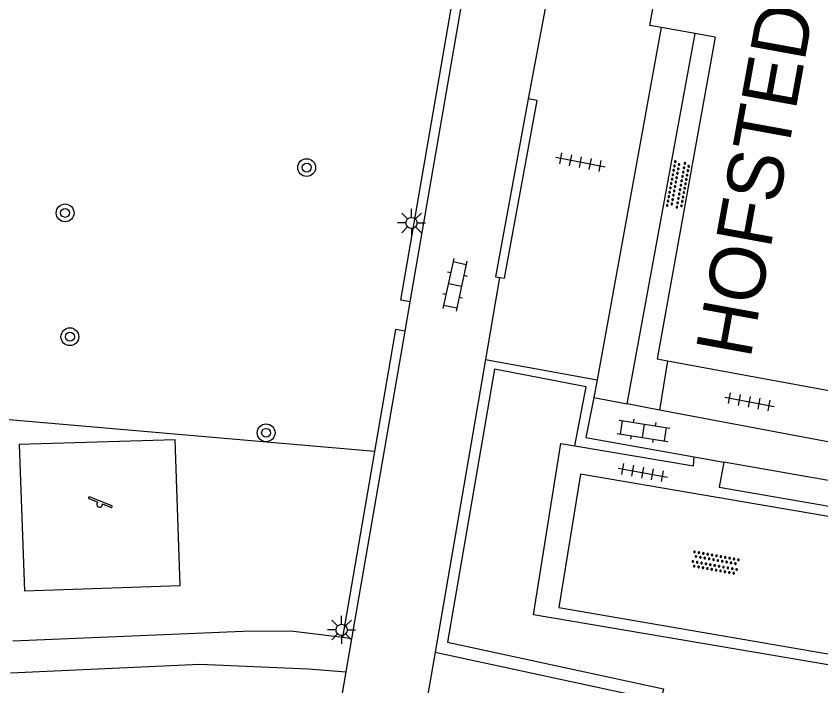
# Model space of a CAD drawing. Extents: x 131000 to 133013, y 393000 to 396501.
# Drawn here: x 131175.97 to 131212.1, y 395617.15 to 395647.22 of the extents above; entities that cross this region are included whole.
import ezdxf

# ---------------------------------------------------------------- set-up
doc = ezdxf.new("R2010")
doc.units = 0
for name, color, linetype in [('gg-bbg-hoofdgebouw', 7, 'Continuous'), ('gg-knt-onverhard', 7, 'Continuous'), ('gg-knt-verharding', 7, 'Continuous'), ('gt-anno-naam bijzondere bebouwing', 7, 'Continuous'), ('gt-grn-groengrens', 7, 'Continuous'), ('gt-grn-weggrens', 7, 'Continuous'), ('gt-symb-boom', 7, 'Continuous'), ('gt-symb-klinker verharding', 7, 'Continuous'), ('gt-symb-lichtmast', 7, 'Continuous'), ('gt-symb-overige verharding', 7, 'Continuous'), ('gt-symb-speelvoorziening', 7, 'Continuous'), ('gt-symb-tegel verharding', 7, 'Continuous')]:
    doc.layers.add(name, color=color, linetype=linetype)

# ---------------------------------------------------------------- blocks, each defined once
blk = doc.blocks.new('gt0-TEG1')
at = {"layer": 'gt-symb-tegel verharding'}
for p, q in [((-1.125, 0), (1.125, 0)), ((-0.9, -0.25), (-0.9, 0.25)), ((-0.45, -0.25), (-0.45, 0.25)), ((0, -0.25), (0, 0.25)), ((0.45, -0.25), (0.45, 0.25)), ((0.9, -0.25), (0.9, 0.25))]:
    blk.add_line(p, q, dxfattribs=at)
blk = doc.blocks.new('gt0-OVH')
at = {"layer": 'gt-symb-overige verharding'}
for points in [[(-0.972, 0.298), (-0.967, 0.308), (-0.965, 0.319), (-0.966, 0.33), (-0.971, 0.34), (-0.978, 0.348), (-0.988, 0.353), (-0.999, 0.355), (-1.01, 0.354), (-1.02, 0.349), (-1.028, 0.342), (-1.033, 0.332), (-1.035, 0.321), (-1.034, 0.31), (-1.029, 0.3), (-1.022, 0.292), (-1.012, 0.287), (-1.001, 0.285), (-0.99, 0.286), (-0.98, 0.291)], [(-0.872, 0.106), (-0.867, 0.116), (-0.865, 0.126), (-0.866, 0.137), (-0.871, 0.147), (-0.878, 0.156), (-0.888, 0.161), (-0.899, 0.163), (-0.91, 0.162), (-0.92, 0.157), (-0.928, 0.15), (-0.933, 0.14), (-0.935, 0.129), (-0.934, 0.118), (-0.929, 0.108), (-0.922, 0.1), (-0.912, 0.095), (-0.901, 0.092), (-0.89, 0.094), (-0.88, 0.098)], [(-0.772, 0.298), (-0.767, 0.308), (-0.765, 0.319), (-0.766, 0.33), (-0.771, 0.34), (-0.778, 0.348), (-0.788, 0.353), (-0.799, 0.355), (-0.81, 0.354), (-0.82, 0.349), (-0.828, 0.342), (-0.833, 0.332), (-0.835, 0.321), (-0.834, 0.31), (-0.829, 0.3), (-0.822, 0.292), (-0.812, 0.287), (-0.801, 0.285), (-0.79, 0.286), (-0.78, 0.291)], [(-0.672, 0.106), (-0.667, 0.116), (-0.665, 0.126), (-0.666, 0.137), (-0.671, 0.147), (-0.678, 0.156), (-0.688, 0.161), (-0.699, 0.163), (-0.71, 0.162), (-0.72, 0.157), (-0.728, 0.15), (-0.733, 0.14), (-0.735, 0.129), (-0.734, 0.118), (-0.729, 0.108), (-0.722, 0.1), (-0.712, 0.095), (-0.701, 0.092), (-0.69, 0.094), (-0.68, 0.098)], [(-0.572, 0.298), (-0.567, 0.308), (-0.565, 0.319), (-0.566, 0.33), (-0.571, 0.34), (-0.578, 0.348), (-0.588, 0.353), (-0.599, 0.355), (-0.61, 0.354), (-0.62, 0.349), (-0.628, 0.342), (-0.633, 0.332), (-0.635, 0.321), (-0.634, 0.31), (-0.629, 0.3), (-0.622, 0.292), (-0.612, 0.287), (-0.601, 0.285), (-0.59, 0.286), (-0.58, 0.291)], [(-0.472, 0.106), (-0.467, 0.116), (-0.465, 0.126), (-0.466, 0.137), (-0.471, 0.147), (-0.478, 0.156), (-0.488, 0.161), (-0.499, 0.163), (-0.51, 0.162), (-0.52, 0.157), (-0.528, 0.15), (-0.533, 0.14), (-0.535, 0.129), (-0.534, 0.118), (-0.529, 0.108), (-0.522, 0.1), (-0.512, 0.095), (-0.501, 0.092), (-0.49, 0.094), (-0.48, 0.098)], [(-0.372, 0.298), (-0.367, 0.308), (-0.365, 0.319), (-0.366, 0.33), (-0.371, 0.34), (-0.378, 0.348), (-0.388, 0.353), (-0.399, 0.355), (-0.41, 0.354), (-0.42, 0.349), (-0.428, 0.342), (-0.433, 0.332), (-0.435, 0.321), (-0.434, 0.31), (-0.429, 0.3), (-0.422, 0.292), (-0.412, 0.287), (-0.401, 0.285), (-0.39, 0.286), (-0.38, 0.291)], [(-0.272, 0.106), (-0.267, 0.116), (-0.265, 0.126), (-0.266, 0.137), (-0.271, 0.147), (-0.278, 0.156), (-0.288, 0.161), (-0.299, 0.163), (-0.31, 0.162), (-0.32, 0.157), (-0.328, 0.15), (-0.333, 0.14), (-0.335, 0.129), (-0.334, 0.118), (-0.329, 0.108), (-0.322, 0.1), (-0.312, 0.095), (-0.301, 0.092), (-0.29, 0.094), (-0.28, 0.098)], [(-0.172, 0.298), (-0.167, 0.308), (-0.165, 0.319), (-0.166, 0.33), (-0.171, 0.34), (-0.178, 0.348), (-0.188, 0.353), (-0.199, 0.355), (-0.21, 0.354), (-0.22, 0.349), (-0.228, 0.342), (-0.233, 0.332), (-0.235, 0.321), (-0.234, 0.31), (-0.229, 0.3), (-0.222, 0.292), (-0.212, 0.287), (-0.201, 0.285), (-0.19, 0.286), (-0.18, 0.291)], [(-0.072, 0.106), (-0.067, 0.116), (-0.065, 0.126), (-0.066, 0.137), (-0.071, 0.147), (-0.078, 0.156), (-0.088, 0.161), (-0.099, 0.163), (-0.11, 0.162), (-0.12, 0.157), (-0.128, 0.15), (-0.133, 0.14), (-0.135, 0.129), (-0.134, 0.118), (-0.129, 0.108), (-0.122, 0.1), (-0.112, 0.095), (-0.101, 0.092), (-0.09, 0.094), (-0.08, 0.098)], [(0.028, 0.298), (0.033, 0.308), (0.035, 0.319), (0.034, 0.33), (0.029, 0.34), (0.022, 0.348), (0.012, 0.353), (0.001, 0.355), (-0.01, 0.354), (-0.02, 0.349), (-0.028, 0.342), (-0.033, 0.332), (-0.035, 0.321), (-0.034, 0.31), (-0.029, 0.3), (-0.022, 0.292), (-0.012, 0.287), (-0.001, 0.285), (0.01, 0.286), (0.02, 0.291)], [(0.128, 0.106), (0.133, 0.116), (0.135, 0.126), (0.134, 0.137), (0.129, 0.147), (0.122, 0.156), (0.112, 0.161), (0.101, 0.163), (0.09, 0.162), (0.08, 0.157), (0.072, 0.15), (0.067, 0.14), (0.065, 0.129), (0.066, 0.118), (0.071, 0.108), (0.078, 0.1), (0.088, 0.095), (0.099, 0.092), (0.11, 0.094), (0.12, 0.098)], [(0.228, 0.298), (0.233, 0.308), (0.235, 0.319), (0.234, 0.33), (0.229, 0.34), (0.222, 0.348), (0.212, 0.353), (0.201, 0.355), (0.19, 0.354), (0.18, 0.349), (0.172, 0.342), (0.167, 0.332), (0.165, 0.321), (0.166, 0.31), (0.171, 0.3), (0.178, 0.292), (0.188, 0.287), (0.199, 0.285), (0.21, 0.286), (0.22, 0.291)], [(0.328, 0.106), (0.333, 0.116), (0.335, 0.126), (0.334, 0.137), (0.329, 0.147), (0.322, 0.156), (0.312, 0.161), (0.301, 0.163), (0.29, 0.162), (0.28, 0.157), (0.272, 0.15), (0.267, 0.14), (0.265, 0.129), (0.266, 0.118), (0.271, 0.108), (0.278, 0.1), (0.288, 0.095), (0.299, 0.092), (0.31, 0.094), (0.32, 0.098)], [(0.428, 0.298), (0.433, 0.308), (0.435, 0.319), (0.434, 0.33), (0.429, 0.34), (0.422, 0.348), (0.412, 0.353), (0.401, 0.355), (0.39, 0.354), (0.38, 0.349), (0.372, 0.342), (0.367, 0.332), (0.365, 0.321), (0.366, 0.31), (0.371, 0.3), (0.378, 0.292), (0.388, 0.287), (0.399, 0.285), (0.41, 0.286), (0.42, 0.291)], [(0.528, 0.106), (0.533, 0.116), (0.535, 0.126), (0.534, 0.137), (0.529, 0.147), (0.522, 0.156), (0.512, 0.161), (0.501, 0.163), (0.49, 0.162), (0.48, 0.157), (0.472, 0.15), (0.467, 0.14), (0.465, 0.129), (0.466, 0.118), (0.471, 0.108), (0.478, 0.1), (0.488, 0.095), (0.499, 0.092), (0.51, 0.094), (0.52, 0.098)], [(0.628, 0.298), (0.633, 0.308), (0.635, 0.319), (0.634, 0.33), (0.629, 0.34), (0.622, 0.348), (0.612, 0.353), (0.601, 0.355), (0.59, 0.354), (0.58, 0.349), (0.572, 0.342), (0.567, 0.332), (0.565, 0.321), (0.566, 0.31), (0.571, 0.3), (0.578, 0.292), (0.588, 0.287), (0.599, 0.285), (0.61, 0.286), (0.62, 0.291)], [(0.728, 0.106), (0.733, 0.116), (0.735, 0.126), (0.734, 0.137), (0.729, 0.147), (0.722, 0.156), (0.712, 0.161), (0.701, 0.163), (0.69, 0.162), (0.68, 0.157), (0.672, 0.15), (0.667, 0.14), (0.665, 0.129), (0.666, 0.118), (0.671, 0.108), (0.678, 0.1), (0.688, 0.095), (0.699, 0.092), (0.71, 0.094), (0.72, 0.098)], [(0.828, 0.298), (0.833, 0.308), (0.835, 0.319), (0.834, 0.33), (0.829, 0.34), (0.822, 0.348), (0.812, 0.353), (0.801, 0.355), (0.79, 0.354), (0.78, 0.349), (0.772, 0.342), (0.767, 0.332), (0.765, 0.321), (0.766, 0.31), (0.771, 0.3), (0.778, 0.292), (0.788, 0.287), (0.799, 0.285), (0.81, 0.286), (0.82, 0.291)], [(0.928, 0.106), (0.933, 0.116), (0.935, 0.126), (0.934, 0.137), (0.929, 0.147), (0.922, 0.156), (0.912, 0.161), (0.901, 0.163), (0.89, 0.162), (0.88, 0.157), (0.872, 0.15), (0.867, 0.14), (0.865, 0.129), (0.866, 0.118), (0.871, 0.108), (0.878, 0.1), (0.888, 0.095), (0.899, 0.092), (0.91, 0.094), (0.92, 0.098)], [(1.028, 0.298), (1.033, 0.308), (1.035, 0.319), (1.034, 0.33), (1.029, 0.34), (1.022, 0.348), (1.012, 0.353), (1.001, 0.355), (0.99, 0.354), (0.98, 0.349), (0.972, 0.342), (0.967, 0.332), (0.965, 0.321), (0.966, 0.31), (0.971, 0.3), (0.978, 0.292), (0.988, 0.287), (0.999, 0.285), (1.01, 0.286), (1.02, 0.291)], [(-0.972, -0.142), (-0.967, -0.132), (-0.965, -0.121), (-0.966, -0.11), (-0.971, -0.1), (-0.978, -0.092), (-0.988, -0.087), (-0.999, -0.085), (-1.01, -0.086), (-1.02, -0.091), (-1.028, -0.098), (-1.033, -0.108), (-1.035, -0.119), (-1.034, -0.13), (-1.029, -0.14), (-1.022, -0.148), (-1.012, -0.153), (-1.001, -0.155), (-0.99, -0.154), (-0.98, -0.149)], [(-0.872, -0.334), (-0.867, -0.324), (-0.865, -0.314), (-0.866, -0.303), (-0.871, -0.293), (-0.878, -0.284), (-0.888, -0.279), (-0.899, -0.277), (-0.91, -0.278), (-0.92, -0.283), (-0.928, -0.29), (-0.933, -0.3), (-0.935, -0.311), (-0.934, -0.322), (-0.929, -0.332), (-0.922, -0.34), (-0.912, -0.345), (-0.901, -0.348), (-0.89, -0.346), (-0.88, -0.342)], [(-0.772, -0.142), (-0.767, -0.132), (-0.765, -0.121), (-0.766, -0.11), (-0.771, -0.1), (-0.778, -0.092), (-0.788, -0.087), (-0.799, -0.085), (-0.81, -0.086), (-0.82, -0.091), (-0.828, -0.098), (-0.833, -0.108), (-0.835, -0.119), (-0.834, -0.13), (-0.829, -0.14), (-0.822, -0.148), (-0.812, -0.153), (-0.801, -0.155), (-0.79, -0.154), (-0.78, -0.149)], [(-0.672, -0.334), (-0.667, -0.324), (-0.665, -0.314), (-0.666, -0.303), (-0.671, -0.293), (-0.678, -0.284), (-0.688, -0.279), (-0.699, -0.277), (-0.71, -0.278), (-0.72, -0.283), (-0.728, -0.29), (-0.733, -0.3), (-0.735, -0.311), (-0.734, -0.322), (-0.729, -0.332), (-0.722, -0.34), (-0.712, -0.345), (-0.701, -0.348), (-0.69, -0.346), (-0.68, -0.342)], [(-0.572, -0.142), (-0.567, -0.132), (-0.565, -0.121), (-0.566, -0.11), (-0.571, -0.1), (-0.578, -0.092), (-0.588, -0.087), (-0.599, -0.085), (-0.61, -0.086), (-0.62, -0.091), (-0.628, -0.098), (-0.633, -0.108), (-0.635, -0.119), (-0.634, -0.13), (-0.629, -0.14), (-0.622, -0.148), (-0.612, -0.153), (-0.601, -0.155), (-0.59, -0.154), (-0.58, -0.149)], [(-0.472, -0.334), (-0.467, -0.324), (-0.465, -0.314), (-0.466, -0.303), (-0.471, -0.293), (-0.478, -0.284), (-0.488, -0.279), (-0.499, -0.277), (-0.51, -0.278), (-0.52, -0.283), (-0.528, -0.29), (-0.533, -0.3), (-0.535, -0.311), (-0.534, -0.322), (-0.529, -0.332), (-0.522, -0.34), (-0.512, -0.345), (-0.501, -0.348), (-0.49, -0.346), (-0.48, -0.342)], [(-0.372, -0.142), (-0.367, -0.132), (-0.365, -0.121), (-0.366, -0.11), (-0.371, -0.1), (-0.378, -0.092), (-0.388, -0.087), (-0.399, -0.085), (-0.41, -0.086), (-0.42, -0.091), (-0.428, -0.098), (-0.433, -0.108), (-0.435, -0.119), (-0.434, -0.13), (-0.429, -0.14), (-0.422, -0.148), (-0.412, -0.153), (-0.401, -0.155), (-0.39, -0.154), (-0.38, -0.149)], [(-0.272, -0.334), (-0.267, -0.324), (-0.265, -0.314), (-0.266, -0.303), (-0.271, -0.293), (-0.278, -0.284), (-0.288, -0.279), (-0.299, -0.277), (-0.31, -0.278), (-0.32, -0.283), (-0.328, -0.29), (-0.333, -0.3), (-0.335, -0.311), (-0.334, -0.322), (-0.329, -0.332), (-0.322, -0.34), (-0.312, -0.345), (-0.301, -0.348), (-0.29, -0.346), (-0.28, -0.342)], [(-0.172, -0.142), (-0.167, -0.132), (-0.165, -0.121), (-0.166, -0.11), (-0.171, -0.1), (-0.178, -0.092), (-0.188, -0.087), (-0.199, -0.085), (-0.21, -0.086), (-0.22, -0.091), (-0.228, -0.098), (-0.233, -0.108), (-0.235, -0.119), (-0.234, -0.13), (-0.229, -0.14), (-0.222, -0.148), (-0.212, -0.153), (-0.201, -0.155), (-0.19, -0.154), (-0.18, -0.149)], [(-0.072, -0.334), (-0.067, -0.324), (-0.065, -0.314), (-0.066, -0.303), (-0.071, -0.293), (-0.078, -0.284), (-0.088, -0.279), (-0.099, -0.277), (-0.11, -0.278), (-0.12, -0.283), (-0.128, -0.29), (-0.133, -0.3), (-0.135, -0.311), (-0.134, -0.322), (-0.129, -0.332), (-0.122, -0.34), (-0.112, -0.345), (-0.101, -0.348), (-0.09, -0.346), (-0.08, -0.342)], [(0.028, -0.142), (0.033, -0.132), (0.035, -0.121), (0.034, -0.11), (0.029, -0.1), (0.022, -0.092), (0.012, -0.087), (0.001, -0.085), (-0.01, -0.086), (-0.02, -0.091), (-0.028, -0.098), (-0.033, -0.108), (-0.035, -0.119), (-0.034, -0.13), (-0.029, -0.14), (-0.022, -0.148), (-0.012, -0.153), (-0.001, -0.155), (0.01, -0.154), (0.02, -0.149)], [(0.128, -0.334), (0.133, -0.324), (0.135, -0.314), (0.134, -0.303), (0.129, -0.293), (0.122, -0.284), (0.112, -0.279), (0.101, -0.277), (0.09, -0.278), (0.08, -0.283), (0.072, -0.29), (0.067, -0.3), (0.065, -0.311), (0.066, -0.322), (0.071, -0.332), (0.078, -0.34), (0.088, -0.345), (0.099, -0.348), (0.11, -0.346), (0.12, -0.342)], [(0.228, -0.142), (0.233, -0.132), (0.235, -0.121), (0.234, -0.11), (0.229, -0.1), (0.222, -0.092), (0.212, -0.087), (0.201, -0.085), (0.19, -0.086), (0.18, -0.091), (0.172, -0.098), (0.167, -0.108), (0.165, -0.119), (0.166, -0.13), (0.171, -0.14), (0.178, -0.148), (0.188, -0.153), (0.199, -0.155), (0.21, -0.154), (0.22, -0.149)], [(0.328, -0.334), (0.333, -0.324), (0.335, -0.314), (0.334, -0.303), (0.329, -0.293), (0.322, -0.284), (0.312, -0.279), (0.301, -0.277), (0.29, -0.278), (0.28, -0.283), (0.272, -0.29), (0.267, -0.3), (0.265, -0.311), (0.266, -0.322), (0.271, -0.332), (0.278, -0.34), (0.288, -0.345), (0.299, -0.348), (0.31, -0.346), (0.32, -0.342)], [(0.428, -0.142), (0.433, -0.132), (0.435, -0.121), (0.434, -0.11), (0.429, -0.1), (0.422, -0.092), (0.412, -0.087), (0.401, -0.085), (0.39, -0.086), (0.38, -0.091), (0.372, -0.098), (0.367, -0.108), (0.365, -0.119), (0.366, -0.13), (0.371, -0.14), (0.378, -0.148), (0.388, -0.153), (0.399, -0.155), (0.41, -0.154), (0.42, -0.149)], [(0.528, -0.334), (0.533, -0.324), (0.535, -0.314), (0.534, -0.303), (0.529, -0.293), (0.522, -0.284), (0.512, -0.279), (0.501, -0.277), (0.49, -0.278), (0.48, -0.283), (0.472, -0.29), (0.467, -0.3), (0.465, -0.311), (0.466, -0.322), (0.471, -0.332), (0.478, -0.34), (0.488, -0.345), (0.499, -0.348), (0.51, -0.346), (0.52, -0.342)], [(0.628, -0.142), (0.633, -0.132), (0.635, -0.121), (0.634, -0.11), (0.629, -0.1), (0.622, -0.092), (0.612, -0.087), (0.601, -0.085), (0.59, -0.086), (0.58, -0.091), (0.572, -0.098), (0.567, -0.108), (0.565, -0.119), (0.566, -0.13), (0.571, -0.14), (0.578, -0.148), (0.588, -0.153), (0.599, -0.155), (0.61, -0.154), (0.62, -0.149)], [(0.728, -0.334), (0.733, -0.324), (0.735, -0.314), (0.734, -0.303), (0.729, -0.293), (0.722, -0.284), (0.712, -0.279), (0.701, -0.277), (0.69, -0.278), (0.68, -0.283), (0.672, -0.29), (0.667, -0.3), (0.665, -0.311), (0.666, -0.322), (0.671, -0.332), (0.678, -0.34), (0.688, -0.345), (0.699, -0.348), (0.71, -0.346), (0.72, -0.342)], [(0.828, -0.142), (0.833, -0.132), (0.835, -0.121), (0.834, -0.11), (0.829, -0.1), (0.822, -0.092), (0.812, -0.087), (0.801, -0.085), (0.79, -0.086), (0.78, -0.091), (0.772, -0.098), (0.767, -0.108), (0.765, -0.119), (0.766, -0.13), (0.771, -0.14), (0.778, -0.148), (0.788, -0.153), (0.799, -0.155), (0.81, -0.154), (0.82, -0.149)], [(0.928, -0.334), (0.933, -0.324), (0.935, -0.314), (0.934, -0.303), (0.929, -0.293), (0.922, -0.284), (0.912, -0.279), (0.901, -0.277), (0.89, -0.278), (0.88, -0.283), (0.872, -0.29), (0.867, -0.3), (0.865, -0.311), (0.866, -0.322), (0.871, -0.332), (0.878, -0.34), (0.888, -0.345), (0.899, -0.348), (0.91, -0.346), (0.92, -0.342)], [(1.028, -0.142), (1.033, -0.132), (1.035, -0.121), (1.034, -0.11), (1.029, -0.1), (1.022, -0.092), (1.012, -0.087), (1.001, -0.085), (0.99, -0.086), (0.98, -0.091), (0.972, -0.098), (0.967, -0.108), (0.965, -0.119), (0.966, -0.13), (0.971, -0.14), (0.978, -0.148), (0.988, -0.153), (0.999, -0.155), (1.01, -0.154), (1.02, -0.149)]]:
    blk.add_lwpolyline(points, close=True, dxfattribs=at)
blk = doc.blocks.new('gt0-BOOM')
at = {"layer": 'gt-symb-boom'}
for radius in [0.4, 0.2]:
    blk.add_circle((0, 0), radius, dxfattribs=at)
blk = doc.blocks.new('gt0-LMAST')
at = {"layer": 'gt-symb-lichtmast'}
for p, q in [((-0.182, 0.173), (-0.447, 0.438)), ((-0.005, 0.246), (-0.005, 0.621)), ((0.172, 0.173), (0.437, 0.438)), ((-0.255, -0.004), (-0.63, -0.004)), ((-0.182, -0.181), (-0.447, -0.446)), ((-0.005, -0.254), (-0.005, -0.629)), ((0.437, -0.446), (0.172, -0.181)), ((0.245, -0.004), (0.62, -0.004))]:
    blk.add_line(p, q, dxfattribs=at)
blk.add_circle((-0.005, -0.004), 0.25, dxfattribs=at)
blk = doc.blocks.new('gt0-KL1')
at = {"layer": 'gt-symb-klinker verharding'}
for p, q in [((-0.5, 0.3), (-0.5, 0.45)), ((0.5, 0.3), (0.5, 0.45)), ((-1.15, 0.3), (1.15, 0.3)), ((-1, -0.3), (-1, 0.3)), ((0, -0.3), (0, 0.3)), ((1, -0.3), (1, 0.3)), ((-1.15, -0.3), (1.15, -0.3)), ((-0.5, -0.45), (-0.5, -0.3)), ((0.5, -0.45), (0.5, -0.3))]:
    blk.add_line(p, q, dxfattribs=at)
blk = doc.blocks.new('gt0-SV')
at = {"layer": 'gt-symb-speelvoorziening'}
for p, q in [((-0.477, 0.255), (-0.08, 0.096)), ((0.542, -0.076), (-0.449, 0.324)), ((0.125, 0.014), (0.515, -0.143))]:
    blk.add_line(p, q, dxfattribs=at)
for centre, radius, start, end in [((-0.466, 0.291), 0.0369, 63.6251, 252.6602), ((-0.002, -0.005), 0.128, 127.6866, 8.5986), ((0.531, -0.111), 0.0363, 243.5085, 72.5436)]:
    blk.add_arc(centre, radius, start, end, dxfattribs=at)

msp = doc.modelspace()

# ---------------------------------------------------------------- linework, layer by layer
at = {"layer": 'gg-bbg-hoofdgebouw'}
for p, q in [((131207.349, 395646.276), (131206.448, 395646.442)), ((131205.214, 395631.746), (131213.049, 395630.298))]:
    msp.add_line(p, q, dxfattribs=at)
for points in [[(131204.926, 395646.716), (131204.419, 395646.806), (131204.866, 395649.312)], [(131206.448, 395646.442), (131205.94, 395646.535), (131204.926, 395646.716)], [(131207.349, 395646.276), (131204.751, 395631.832), (131205.214, 395631.746)]]:
    msp.add_lwpolyline(points, dxfattribs=at)
at = {"layer": 'gg-knt-onverhard'}
msp.add_line((131190.311, 395615.032), (131190.787, 395617.784), dxfattribs=at)
at = {"layer": 'gg-knt-verharding'}
for p, q in [((131193.658, 395634.4), (131197.443, 395656.302)), ((131201.206, 395655.695), (131198.961, 395643.513)), ((131204.926, 395646.716), (131202.051, 395630.896)), ((131203.395, 395629.812), (131206.448, 395646.442)), ((131197.674, 395635.488), (131197.042, 395631.813)), ((131193.43, 395633.08), (131193.658, 395634.4)), ((131191.043, 395619.27), (131193.43, 395633.08)), ((131197.042, 395631.813), (131194.781, 395618.666)), ((131197.042, 395631.813), (131202.051, 395630.896)), ((131205.214, 395631.746), (131204.854, 395629.538)), ((131202.051, 395630.896), (131201.897, 395630.103)), ((131204.854, 395629.538), (131203.395, 395629.812)), ((131212.649, 395628.071), (131204.854, 395629.538)), ((131206.411, 395627.438), (131207.735, 395627.203)), ((131232.334, 395622.842), (131207.735, 395627.203)), ((131191.043, 395619.27), (131190.613, 395619.324)), ((131190.787, 395617.784), (131191.043, 395619.27)), ((131194.781, 395618.666), (131204.916, 395616.482))]:
    msp.add_line(p, q, dxfattribs=at)
for points in [[(131198.961, 395643.513), (131197.489, 395635.522), (131197.674, 395635.488)], [(131201.897, 395630.103), (131201.547, 395628.3), (131206.411, 395627.438)], [(131176.35, 395621.422), (131183.337, 395621.666), (131183.102, 395628.205), (131176.11, 395627.996), (131176.35, 395621.422)], [(131207.735, 395627.203), (131207.529, 395626.077), (131215.234, 395624.74), (131214.093, 395617.817), (131199.193, 395620.341), (131200.427, 395628.038), (131201.05, 395627.933)], [(131201.05, 395627.933), (131206.377, 395627.033), (131206.411, 395627.438)], [(131214.097, 395624.468), (131201.303, 395626.653), (131200.326, 395620.677), (131213.11, 395618.469), (131214.097, 395624.468)], [(131190.613, 395619.324), (131188.307, 395619.611), (131186.164, 395619.593), (131175.823, 395619.164)], [(131194.781, 395618.666), (131193.766, 395612.811), (131193.58, 395612.846)], [(131175.713, 395617.74), (131184.213, 395618.121), (131189.075, 395617.918), (131190.787, 395617.784)]]:
    msp.add_lwpolyline(points, dxfattribs=at)
at = {"layer": 'gt-grn-groengrens'}
for q in [(131169.562, 395629.631), (131190.613, 395619.324)]:
    msp.add_line((131192.056, 395627.669), q, dxfattribs=at)
for points in [[(131193.658, 395634.4), (131193.232, 395634.474), (131197.085, 395656.77), (131199.79, 395656.302)], [(131197.674, 395635.488), (131197.889, 395635.451), (131199.361, 395643.439), (131198.961, 395643.513)], [(131193.43, 395633.08), (131193.004, 395633.153), (131192.056, 395627.669)], [(131201.05, 395627.933), (131201.562, 395630.572), (131197.444, 395631.372), (131195.336, 395619.111), (131205.032, 395617.022), (131204.916, 395616.482)]]:
    msp.add_lwpolyline(points, dxfattribs=at)
at = {"layer": 'gt-grn-weggrens'}
msp.add_line((131201.897, 395630.103), (131203.395, 395629.812), dxfattribs=at)

# ---------------------------------------------------------------- block references
at = {"layer": 'gt-symb-boom'}
for p in [(131189.009, 395640.423), (131178.166, 395638.389), (131178.382, 395632.829), (131187.19, 395628.516)]:
    msp.add_blockref('gt0-BOOM', p, dxfattribs=at)
at = {"layer": 'gt-symb-klinker verharding'}
for p, rotation in [((131195.664, 395635.16), -102.11876033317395), ((131204.131, 395628.603), -8.802804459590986)]:
    msp.add_blockref('gt0-KL1', p, dxfattribs=dict(at, rotation=rotation))
at = {"layer": 'gt-symb-lichtmast'}
for p in [(131193.723, 395637.943), (131190.582, 395619.671)]:
    msp.add_blockref('gt0-LMAST', p, dxfattribs=at)
at = {"layer": 'gt-symb-overige verharding'}
for p, rotation in [((131205.691, 395639.651), 79.5773454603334), ((131207.35, 395622.677), -10.25359802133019)]:
    msp.add_blockref('gt0-OVH', p, dxfattribs=dict(at, rotation=rotation))
at = {"layer": 'gt-symb-speelvoorziening'}
msp.add_blockref('gt0-SV', (131179.715, 395625.31), dxfattribs=at)
at = {"layer": 'gt-symb-tegel verharding'}
for p, rotation in [((131201.303, 395640.667), -11.13011108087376), ((131208.884, 395629.906), -10.489389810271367), ((131204.096, 395626.729), -10.25359801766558)]:
    msp.add_blockref('gt0-TEG1', p, dxfattribs=dict(at, rotation=rotation))

# ---------------------------------------------------------------- texts
at = {"layer": 'gt-anno-naam bijzondere bebouwing'}
msp.add_text('HOFSTEDE DE BLAAK', height=2.5, rotation=79.6872, dxfattribs=at).set_placement((131208.927, 395631.8))

doc.saveas('drawing.dxf')
